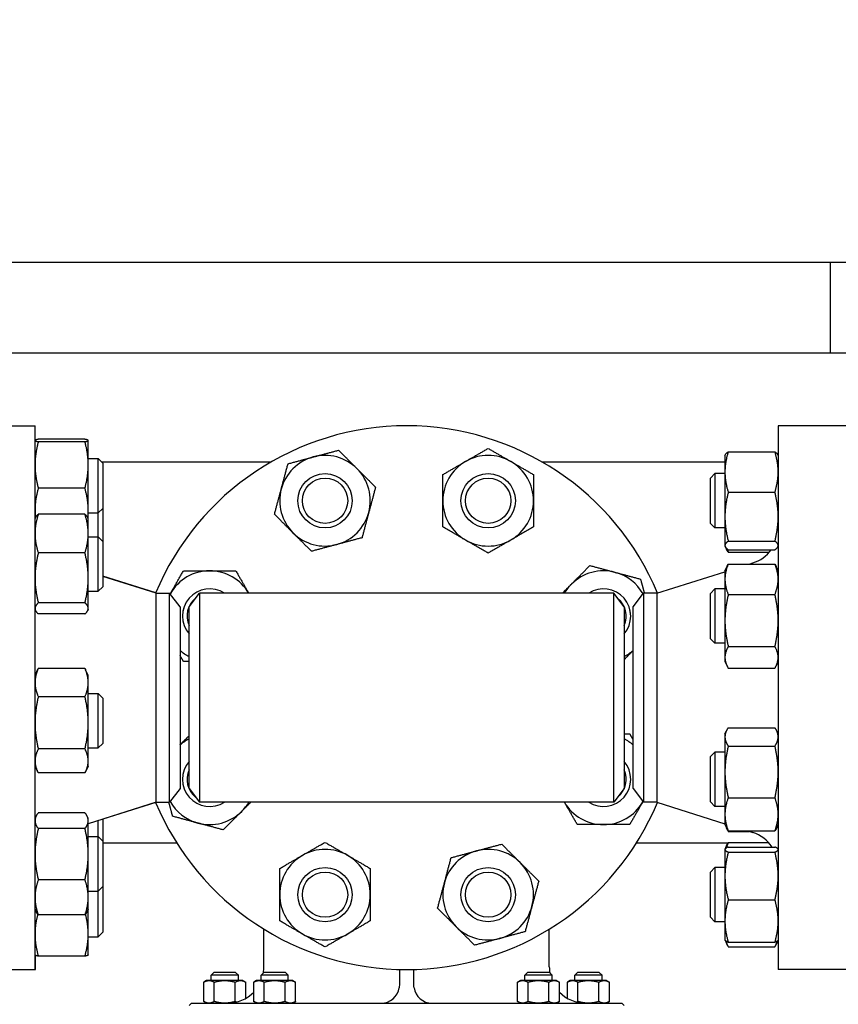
# Model space of a CAD drawing. Header units: inches. Extents: x 24 to 1128, y -69 to 748.
# Tile 610 of 656: x 582 to 593, y 682 to 696. Entities that reach past the tile are written whole.
import ezdxf

# ---------------------------------------------------------------- set-up
doc = ezdxf.new("R2010")
doc.units = ezdxf.units.IN
doc.header["$LTSCALE"] = 32
doc.header["$MEASUREMENT"] = 0
doc.layers.add('Dimension (ANSI)', color=7, linetype='Continuous', lineweight=25)
doc.layers.add('Visible (ANSI)', color=7, linetype='Continuous', lineweight=30)
doc.styles.add('Note Text (ANSI)', font='tahoma.ttf')
doc.dimstyles.new('SB Fraction-16 (ANSI)', dxfattribs={"dimscale": 32, "dimtxt": 0.125, "dimasz": 0.098425, "dimexe": 0.125, "dimexo": 0.0625, "dimgap": 0.031496, "dimtad": 0, "dimtih": 1, "dimtoh": 1, "dimdec": 4, "dimrnd": 1e-08, "dimzin": 0, "dimdsep": 46, "dimlunit": 5, "dimtxsty": 'Note Text (ANSI)', "dimcen": 0.09, "dimdle": 0.393701, "dimclrd": 256, "dimclre": 256, "dimclrt": 256, "dimadec": 0, "dimazin": 3, "dimtfac": 0.96, "dimtofl": 0, "dimtmove": 0, "dimatfit": 3, "dimfxl": 1, "dimfrac": 2, "dimtolj": 1, "dimtzin": 12, "dimlwd": -1, "dimlwe": -1, "dimarcsym": 0})

# ---------------------------------------------------------------- blocks, each defined once
blk = doc.blocks.new('*D17')
at = {"layer": 'Defpoints', "color": 0, "transparency": 16777216}
for p in [(741.281, 712.826), (480.281, 692.669), (741.281, 692.669)]:
    blk.add_point(p, dxfattribs=at)
at = {"layer": 'Dimension (ANSI)', "transparency": 16777216}
for p, q in [((480.281, 694.669), (480.281, 716.826)), ((741.281, 694.669), (741.281, 716.826)), ((483.43, 712.826), (605.637, 712.826)), ((738.131, 712.826), (615.924, 712.826))]:
    blk.add_line(p, q, dxfattribs=at)
for points in [[(483.43, 713.351), (483.43, 712.301), (480.281, 712.826)], [(738.131, 713.351), (738.131, 712.301), (741.281, 712.826)]]:
    blk.add_solid(points, dxfattribs=at)
at = {"layer": 'Dimension (ANSI)', "transparency": 16777216, "insert": (606.645, 714.909), "char_height": 4, "attachment_point": 1, "style": 'Note Text (ANSI)'}
blk.add_mtext('\\A1;261', dxfattribs=at)

msp = doc.modelspace()

# ---------------------------------------------------------------- linework, layer by layer
at = {"layer": 'Visible (ANSI)'}
for p, q in [((592.87438, 692.66853), (560.28063, 692.66853)), ((592.87438, 692.66853), (592.87438, 691.41853)), ((596.87438, 692.66853), (592.87438, 692.66853)), ((631.90095, 691.41853), (557.53063, 691.41853)), ((580.96563, 690.41853), (581.90563, 690.41853)), ((581.90563, 682.91853), (581.90563, 690.41853)), ((592.15563, 690.41853), (592.15563, 682.91853)), ((593.09563, 690.41853), (592.15563, 690.41853)), ((581.90563, 690.21635), (581.90595, 690.21704)), ((582.59455, 690.23258), (581.95072, 690.23258)), ((582.63963, 690.21635), (582.63931, 690.21704)), ((582.63963, 690.21566), (582.63963, 690.21635)), ((582.63963, 689.87812), (582.63963, 690.21566)), ((582.59455, 690.19874), (581.95072, 690.19874)), ((582.63963, 689.96635), (582.77813, 689.96635)), ((582.77813, 689.21635), (582.77813, 689.96635)), ((582.84063, 689.90385), (582.77813, 689.96635)), ((591.42163, 690.00974), (591.42561, 690.01827)), ((591.42163, 690.00974), (591.42163, 689.78158)), ((591.46672, 690.06035), (592.11055, 690.06035)), ((592.15563, 690.00974), (592.15165, 690.01827)), ((582.63963, 689.25381), (582.63963, 689.87812)), ((585.1598, 689.91853), (582.82595, 689.91853)), ((582.84063, 689.90385), (582.84063, 689.27885)), ((591.42163, 689.91853), (588.90146, 689.91853)), ((591.22063, 689.69724), (591.28313, 689.75974)), ((591.22063, 689.07224), (591.22063, 689.69724)), ((591.28313, 689.75974), (591.28313, 689.00974)), ((591.42163, 689.75974), (591.28313, 689.75974)), ((591.42163, 689.78158), (591.42163, 689.16501)), ((582.59455, 689.5575), (581.95072, 689.5575)), ((591.46672, 689.50281), (592.11055, 689.50281)), ((582.63963, 689.13585), (582.63963, 689.25381)), ((582.84063, 689.27885), (582.77813, 689.21635)), ((582.84063, 689.2722), (582.83731, 689.27553)), ((582.84063, 689.2722), (582.84063, 688.82335)), ((581.90563, 689.13585), (581.91249, 689.15056)), ((582.59455, 689.19842), (581.95072, 689.19842)), ((582.63963, 689.13585), (582.63277, 689.15056)), ((582.63963, 689.21635), (582.77813, 689.21635)), ((582.63963, 688.93157), (582.63963, 689.13585)), ((582.77813, 688.88585), (582.77813, 689.21635)), ((591.42163, 689.16501), (591.42163, 688.76816)), ((591.22063, 689.07224), (591.28313, 689.00974)), ((591.42163, 689.00974), (591.28313, 689.00974)), ((582.63963, 688.32095), (582.63963, 688.93157)), ((582.63963, 688.88585), (582.77813, 688.88585)), ((582.77813, 688.13585), (582.77813, 688.88585)), ((582.84063, 688.82335), (582.77813, 688.88585)), ((582.84063, 688.82335), (582.84063, 688.19835)), ((591.42163, 688.76816), (591.42163, 688.75974)), ((591.42163, 688.75974), (591.42561, 688.7512)), ((591.42561, 688.7512), (591.43881, 688.72291)), ((591.46672, 688.8272), (592.11055, 688.8272)), ((591.46672, 688.70912), (592.11055, 688.70912)), ((592.15563, 688.75974), (592.15165, 688.7512)), ((582.59455, 688.66473), (581.95072, 688.66473)), ((591.46672, 688.67582), (592.0323, 688.67582)), ((591.42163, 688.41862), (591.45026, 688.48001)), ((591.46672, 688.51188), (592.11055, 688.51188)), ((591.75578, 688.51188), (591.80661, 688.52798)), ((592.15563, 688.41862), (592.12701, 688.48001)), ((582.63963, 687.90022), (582.63963, 688.32095)), ((583.56998, 688.11296), (582.84063, 688.34397)), ((583.57897, 688.10853), (582.84063, 688.34238)), ((590.4823, 688.10853), (591.42163, 688.40605)), ((591.42163, 688.41862), (591.42163, 688.30191)), ((591.42163, 688.30191), (591.42163, 687.73281)), ((582.84063, 688.19835), (582.77813, 688.13585)), ((591.22063, 688.10612), (591.28313, 688.16862)), ((591.28313, 688.16862), (591.28313, 687.41862)), ((591.42163, 688.16862), (591.28313, 688.16862)), ((582.63963, 688.13585), (582.77813, 688.13585)), ((583.57897, 685.22853), (583.57897, 688.10853)), ((583.57897, 688.10853), (583.76176, 688.10853)), ((583.76176, 685.22853), (583.76176, 688.10853)), ((583.90563, 687.92103), (583.76176, 688.10853)), ((584.03063, 687.92103), (584.17451, 688.10853)), ((584.17451, 688.10853), (584.17451, 685.22853)), ((589.88676, 688.10853), (584.17451, 688.10853)), ((589.88676, 685.22853), (589.88676, 688.10853)), ((590.03063, 687.92103), (589.88676, 688.10853)), ((590.15563, 687.92103), (590.29951, 688.10853)), ((590.4823, 688.10853), (590.29951, 688.10853)), ((590.29951, 688.10853), (590.29951, 685.22853)), ((590.4823, 688.10853), (590.4823, 685.22853)), ((591.22063, 687.48112), (591.22063, 688.10612)), ((591.46672, 688.09194), (592.11055, 688.09194)), ((582.59455, 687.97716), (581.95072, 687.97716)), ((582.63963, 687.88585), (582.63963, 687.90022)), ((583.90563, 687.92103), (583.90563, 685.41603)), ((584.03063, 685.41603), (584.03063, 687.92103)), ((590.03063, 687.92103), (590.03063, 685.41603)), ((590.15563, 685.41603), (590.15563, 687.92103)), ((581.90563, 687.88585), (581.91249, 687.87113)), ((582.59455, 687.82328), (581.95072, 687.82328)), ((582.63963, 687.88585), (582.63277, 687.87113)), ((591.42163, 687.73281), (591.42163, 687.22452)), ((591.22063, 687.48112), (591.28313, 687.41862)), ((591.42163, 687.41862), (591.28313, 687.41862)), ((591.46672, 687.37368), (592.11055, 687.37368)), ((591.42163, 687.22452), (591.42163, 687.16862)), ((591.42163, 687.16862), (591.45026, 687.10723)), ((592.15563, 687.16862), (592.12701, 687.10723)), ((581.90563, 686.97614), (581.9422, 687.05456)), ((582.59455, 687.07203), (581.95072, 687.07203)), ((582.63963, 686.97614), (582.60307, 687.05456)), ((582.63963, 686.87715), (582.63963, 686.97614)), ((591.46672, 687.07536), (592.11055, 687.07536)), ((582.63963, 686.32183), (582.63963, 686.87715)), ((582.59455, 686.68228), (581.95072, 686.68228)), ((582.63963, 686.72614), (582.77813, 686.72614)), ((582.77813, 685.97614), (582.77813, 686.72614)), ((582.84063, 686.66364), (582.77813, 686.72614)), ((582.84063, 686.66364), (582.84063, 686.03864)), ((582.63963, 685.79581), (582.63963, 686.32183)), ((591.42163, 686.16844), (591.44151, 686.21106)), ((591.42163, 686.16844), (591.42163, 686.12854)), ((591.42163, 686.12854), (591.42163, 685.6457)), ((591.46672, 686.2554), (592.11055, 686.2554)), ((592.15563, 686.16844), (592.13576, 686.21106)), ((582.84063, 686.03864), (582.77813, 685.97614)), ((591.46672, 686.00168), (592.11055, 686.00168)), ((582.59455, 685.96138), (581.95072, 685.96138)), ((582.63963, 685.97614), (582.77813, 685.97614)), ((591.22063, 685.85594), (591.28313, 685.91844)), ((591.28313, 685.91844), (591.28313, 685.16844)), ((591.42163, 685.91844), (591.28313, 685.91844)), ((581.90563, 685.72614), (581.9422, 685.64772)), ((582.63963, 685.72614), (582.60307, 685.64772)), ((582.63963, 685.72614), (582.63963, 685.79581)), ((591.22063, 685.23094), (591.22063, 685.85594)), ((582.59455, 685.63025), (581.95072, 685.63025)), ((591.42163, 685.6457), (591.42163, 685.0606)), ((583.90563, 685.41603), (583.76176, 685.22853)), ((584.03063, 685.41603), (584.17451, 685.22853)), ((590.03063, 685.41603), (589.88676, 685.22853)), ((590.15563, 685.41603), (590.29951, 685.22853)), ((583.57897, 685.22853), (582.63963, 684.93101)), ((583.56998, 685.2241), (582.84063, 684.99309)), ((583.57897, 685.22853), (583.76176, 685.22853)), ((589.88676, 685.22853), (584.17451, 685.22853)), ((590.4823, 685.22853), (590.29951, 685.22853)), ((590.4823, 685.22853), (591.42163, 684.93101)), ((591.22063, 685.23094), (591.28313, 685.16844)), ((591.46672, 685.28972), (592.11055, 685.28972)), ((582.59455, 685.08245), (581.95072, 685.08245)), ((591.42163, 685.16844), (591.28313, 685.16844)), ((591.42163, 685.0606), (591.42163, 684.91844)), ((581.90563, 685.00236), (581.92009, 685.03337)), ((582.63963, 685.00236), (582.62517, 685.03337)), ((582.63963, 684.97281), (582.63963, 685.00236)), ((582.63963, 684.51063), (582.63963, 684.97281)), ((582.77813, 684.75236), (582.77813, 684.97488)), ((582.84063, 684.99468), (582.84063, 684.68986)), ((591.42163, 684.91844), (591.44151, 684.87582)), ((592.15563, 684.91844), (592.13576, 684.87582)), ((582.59455, 684.86317), (581.95072, 684.86317)), ((591.44151, 684.87582), (591.45026, 684.85705)), ((591.46672, 684.83148), (592.11055, 684.83148)), ((591.46672, 684.82518), (591.75578, 684.82518)), ((591.73588, 684.83148), (591.80661, 684.80908)), ((582.63963, 684.75236), (582.77813, 684.75236)), ((582.77813, 684.00236), (582.77813, 684.75236)), ((582.84063, 684.68986), (582.77813, 684.75236)), ((582.84063, 684.68986), (582.84063, 684.06486)), ((582.84063, 684.66853), (583.85849, 684.66853)), ((590.20278, 684.66853), (591.46484, 684.66853)), ((591.42302, 684.5803), (591.45389, 684.6465)), ((591.46672, 684.67207), (592.02256, 684.67207)), ((582.63963, 683.91518), (582.63963, 684.51063)), ((591.42163, 684.57732), (591.42302, 684.5803)), ((591.42163, 684.57732), (591.42163, 684.57436)), ((591.42163, 684.57436), (591.42163, 684.21068)), ((591.46672, 684.60947), (592.11055, 684.60947)), ((591.46672, 684.53925), (592.11055, 684.53925)), ((592.15563, 684.57732), (592.15424, 684.5803)), ((591.22063, 684.26482), (591.28313, 684.32732)), ((591.22063, 683.63982), (591.22063, 684.26482)), ((591.28313, 684.32732), (591.28313, 683.57732)), ((591.42163, 684.32732), (591.28313, 684.32732)), ((582.59455, 684.15808), (581.95072, 684.15808)), ((591.42163, 684.21068), (591.42163, 683.58865)), ((582.63963, 684.00236), (582.77813, 684.00236)), ((582.84063, 684.06486), (582.77813, 684.00236)), ((582.77813, 683.37071), (582.77813, 684.00236)), ((582.84063, 684.05821), (582.83731, 684.06153)), ((582.84063, 684.05821), (582.84063, 683.43321)), ((582.63963, 683.75236), (582.63963, 683.91518)), ((591.46672, 683.88211), (592.11055, 683.88211)), ((581.90563, 683.75236), (581.92009, 683.72134)), ((582.63963, 683.75236), (582.62517, 683.72134)), ((582.63963, 683.40817), (582.63963, 683.75236)), ((582.59455, 683.67227), (581.95072, 683.67227)), ((591.22063, 683.63982), (591.28313, 683.57732)), ((591.42163, 683.57732), (591.28313, 683.57732)), ((591.42163, 683.58865), (591.42163, 683.32732)), ((582.84063, 683.43321), (582.77813, 683.37071)), ((585.06213, 682.95593), (585.06213, 683.47674)), ((588.99914, 682.95593), (588.99914, 683.47674)), ((582.63963, 683.12071), (582.63963, 683.40817)), ((582.63963, 683.37071), (582.77813, 683.37071)), ((591.42163, 683.32732), (591.42302, 683.32434)), ((591.42302, 683.32434), (591.45389, 683.25815)), ((591.46672, 683.29518), (592.11055, 683.29518)), ((592.15424, 683.32434), (592.12338, 683.25815)), ((592.15563, 683.32732), (592.15424, 683.32434)), ((591.46672, 683.23258), (592.11055, 683.23258)), ((581.90563, 683.12071), (581.90595, 683.12002)), ((581.91063, 682.91853), (581.91063, 683.11595)), ((582.59455, 683.10448), (581.95072, 683.10448)), ((582.63963, 683.12071), (582.63931, 683.12002)), ((580.96563, 682.91853), (581.90563, 682.91853)), ((581.90563, 682.91853), (581.91063, 682.91853)), ((584.37251, 682.88113), (584.33526, 682.84388)), ((584.67301, 682.88113), (584.37251, 682.88113)), ((584.67301, 682.88113), (584.71026, 682.84388)), ((585.06149, 682.88113), (585.02424, 682.84388)), ((585.36199, 682.88113), (585.06149, 682.88113)), ((585.36199, 682.88113), (585.39924, 682.84388)), ((586.93063, 682.91853), (586.93063, 682.91986)), ((586.93063, 682.91853), (586.93063, 682.70593)), ((586.93063, 682.91853), (587.03063, 682.91853)), ((587.03063, 682.91853), (587.13063, 682.91853)), ((587.13063, 682.91986), (587.13063, 682.91853)), ((587.13063, 682.70593), (587.13063, 682.91853)), ((588.69928, 682.88113), (588.66203, 682.84388)), ((588.99978, 682.88113), (588.69928, 682.88113)), ((588.99978, 682.88113), (589.03703, 682.84388)), ((589.38826, 682.88113), (589.35101, 682.84388)), ((589.68876, 682.88113), (589.38826, 682.88113)), ((589.68876, 682.88113), (589.72601, 682.84388)), ((593.09563, 682.91853), (592.15563, 682.91853)), ((584.27276, 682.76843), (584.23408, 682.7461)), ((584.23408, 682.47826), (584.23408, 682.7461)), ((584.30625, 682.76843), (584.27276, 682.76843)), ((584.52276, 682.76843), (584.30625, 682.76843)), ((584.71026, 682.84388), (584.33526, 682.84388)), ((584.33526, 682.76843), (584.33526, 682.84388)), ((584.37842, 682.47826), (584.37842, 682.7461)), ((584.73927, 682.76843), (584.52276, 682.76843)), ((584.6671, 682.47826), (584.6671, 682.7461)), ((584.71026, 682.76843), (584.71026, 682.84388)), ((584.77276, 682.76843), (584.73927, 682.76843)), ((584.77276, 682.76843), (584.81143, 682.7461)), ((584.81143, 682.52252), (584.81143, 682.7461)), ((584.96174, 682.76843), (584.92306, 682.7461)), ((584.92306, 682.47826), (584.92306, 682.7461)), ((584.99523, 682.76843), (584.96174, 682.76843)), ((585.21174, 682.76843), (584.99523, 682.76843)), ((585.39924, 682.84388), (585.02424, 682.84388)), ((585.02424, 682.76843), (585.02424, 682.84388)), ((585.0674, 682.47826), (585.0674, 682.7461)), ((585.42824, 682.76843), (585.21174, 682.76843)), ((585.35607, 682.47826), (585.35607, 682.7461)), ((585.39924, 682.76843), (585.39924, 682.84388)), ((585.46174, 682.76843), (585.42824, 682.76843)), ((585.46174, 682.76843), (585.50041, 682.7461)), ((585.50041, 682.47826), (585.50041, 682.7461)), ((588.59953, 682.76843), (588.56086, 682.7461)), ((588.56086, 682.47826), (588.56086, 682.7461)), ((588.63302, 682.76843), (588.59953, 682.76843)), ((588.84953, 682.76843), (588.63302, 682.76843)), ((589.03703, 682.84388), (588.66203, 682.84388)), ((588.66203, 682.76843), (588.66203, 682.84388)), ((588.70519, 682.47826), (588.70519, 682.7461)), ((589.06604, 682.76843), (588.84953, 682.76843)), ((588.99387, 682.47826), (588.99387, 682.7461)), ((589.03703, 682.76843), (589.03703, 682.84388)), ((589.09953, 682.76843), (589.06604, 682.76843)), ((589.09953, 682.76843), (589.13821, 682.7461)), ((589.13821, 682.47826), (589.13821, 682.7461)), ((589.28851, 682.76843), (589.24983, 682.7461)), ((589.24983, 682.52252), (589.24983, 682.7461)), ((589.322, 682.76843), (589.28851, 682.76843)), ((589.53851, 682.76843), (589.322, 682.76843)), ((589.72601, 682.84388), (589.35101, 682.84388)), ((589.35101, 682.76843), (589.35101, 682.84388)), ((589.39417, 682.47826), (589.39417, 682.7461)), ((589.75501, 682.76843), (589.53851, 682.76843)), ((589.68284, 682.47826), (589.68284, 682.7461)), ((589.72601, 682.76843), (589.72601, 682.84388)), ((589.78851, 682.76843), (589.75501, 682.76843)), ((589.78851, 682.76843), (589.82718, 682.7461)), ((589.82718, 682.47826), (589.82718, 682.7461)), ((584.27276, 682.45593), (584.23408, 682.47826)), ((584.96174, 682.45593), (584.92306, 682.47826)), ((585.46174, 682.45593), (585.50041, 682.47826)), ((588.59953, 682.45593), (588.56086, 682.47826)), ((589.09953, 682.45593), (589.13821, 682.47826)), ((589.78851, 682.45593), (589.82718, 682.47826)), ((584.06188, 682.45593), (584.03063, 682.42468)), ((584.06188, 682.45593), (584.11952, 682.45593)), ((584.11952, 682.45593), (585.65598, 682.45593)), ((585.65598, 682.45593), (588.40528, 682.45593)), ((588.40528, 682.45593), (589.94175, 682.45593)), ((589.94175, 682.45593), (589.99938, 682.45593)), ((589.99938, 682.45593), (590.03063, 682.42468))]:
    msp.add_line(p, q, dxfattribs=at)
for centre, radius in [((585.90554, 689.38474), 0.37513), ((585.90554, 689.38474), 0.375), ((585.90554, 689.38474), 0.3125), ((588.15572, 689.38474), 0.37513), ((588.15572, 689.38474), 0.375), ((588.15572, 689.38474), 0.3125), ((585.90554, 683.95232), 0.37513), ((585.90554, 683.95232), 0.375), ((585.90554, 683.95232), 0.3125), ((588.15572, 683.95232), 0.37513), ((588.15572, 683.95232), 0.375), ((588.15572, 683.95232), 0.3125)]:
    msp.add_circle(centre, radius, dxfattribs=at)
for centre, radius, start, end in [((587.03063, 686.66853), 3.75, 22.631841, 157.368159), ((585.90554, 689.38474), 0.625, 105, 165), ((585.90554, 689.38474), 0.625, 45, 105), ((588.15572, 689.38474), 0.625, 60, 120), ((585.90554, 689.38474), 0.625, 345, 45), ((588.15572, 689.38474), 0.625, 120, 180), ((588.15572, 689.38474), 0.625, 0, 60), ((585.90554, 689.38474), 0.625, 165, 225), ((588.15572, 689.38474), 0.625, 180, 240), ((588.15572, 689.38474), 0.625, 300, 0), ((585.90554, 689.38474), 0.625, 285, 345), ((585.90554, 689.38474), 0.625, 225, 285), ((588.15572, 689.38474), 0.625, 240, 300), ((591.65563, 689.00464), 0.5, 287.574716, 323.768383), ((584.31443, 687.79362), 0.625, 90, 150), ((584.31443, 687.79362), 0.625, 30.255516, 90), ((589.74684, 687.79362), 0.625, 75, 135), ((589.74684, 687.79362), 0.625, 29.24595, 75), ((584.31443, 687.79362), 0.37513, 57.085092, 220.840842), ((584.31443, 687.79362), 0.375, 57.114984, 220.818462), ((589.74684, 687.79362), 0.625, 135, 149.744484), ((589.74684, 687.79362), 0.37513, 319.159158, 122.914908), ((589.74684, 687.79362), 0.375, 319.181538, 122.885016), ((584.31443, 687.79362), 0.625, 150, 150.75405), ((584.31443, 687.79362), 0.3125, 128.121797, 204.750248), ((589.74684, 687.79362), 0.3125, 335.249752, 51.878203), ((584.31443, 687.79362), 0.625, 229.150779, 242.994844), ((589.74684, 687.79362), 0.625, 297.005156, 310.849221), ((584.31443, 685.54344), 0.625, 117.005156, 130.849221), ((589.74684, 685.54344), 0.625, 49.150779, 62.994844), ((584.31443, 685.54344), 0.37513, 139.159158, 302.914908), ((584.31443, 685.54344), 0.375, 139.181538, 302.885016), ((589.74684, 685.54344), 0.37513, 237.085092, 40.840842), ((589.74684, 685.54344), 0.375, 237.114984, 40.818462), ((584.31443, 685.54344), 0.3125, 155.249752, 231.878203), ((589.74684, 685.54344), 0.3125, 308.121797, 24.750248), ((587.03063, 686.66853), 3.75, 202.631841, 337.368159), ((584.31443, 685.54344), 0.625, 209.24595, 255), ((584.31443, 685.54344), 0.625, 315, 329.744484), ((589.74684, 685.54344), 0.625, 210.255516, 270), ((589.74684, 685.54344), 0.625, 270, 330), ((589.74684, 685.54344), 0.625, 330, 330.75405), ((584.31443, 685.54344), 0.625, 255, 315), ((591.65563, 684.33242), 0.5, 33.648781, 72.425284), ((585.90554, 683.95232), 0.625, 60, 120), ((588.15572, 683.95232), 0.625, 105, 165), ((588.15572, 683.95232), 0.625, 45, 105), ((585.90554, 683.95232), 0.625, 120, 180), ((585.90554, 683.95232), 0.625, 0, 60), ((588.15572, 683.95232), 0.625, 345, 45), ((588.15572, 683.95232), 0.625, 165, 225), ((585.90554, 683.95232), 0.625, 180, 240), ((585.90554, 683.95232), 0.625, 300, 0), ((588.15572, 683.95232), 0.625, 285, 345), ((588.15572, 683.95232), 0.625, 225, 285), ((585.90554, 683.95232), 0.625, 240, 300), ((584.56213, 682.95593), 0.5, 350.709763, 0), ((589.49914, 682.95593), 0.5, 180, 189.290237), ((584.56213, 682.95593), 0.5, 270, 316.208453), ((586.68063, 682.70593), 0.25, 270, 351.395888), ((587.38063, 682.70593), 0.25, 188.604112, 270), ((589.49914, 682.95593), 0.5, 223.791547, 270)]:
    msp.add_arc(centre, radius, start, end, dxfattribs=at)
for points, weights in [([(581.95072, 690.23258), (581.90563, 690.22351), (581.90563, 690.21566)], [1, 1.0379548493, 1]), ([(581.90563, 690.21566), (581.90563, 690.20781), (581.95072, 690.19874)], [1, 1.0379548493, 1]), ([(582.63963, 690.21566), (582.63963, 690.22351), (582.59455, 690.23258)], [1, 1.0379548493, 1]), ([(582.59455, 690.19874), (582.63963, 690.20781), (582.63963, 690.21566)], [1, 1.0379548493, 1]), ([(581.95072, 690.19874), (581.90563, 690.02692), (581.90563, 689.87812)], [1, 1.0379548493, 1]), ([(582.63963, 689.87812), (582.63963, 690.02692), (582.59455, 690.19874)], [1, 1.0379548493, 1]), ([(585.74378, 689.98844), (585.90554, 690.03178), (586.09233, 690.08183)], [1, 1.0379548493, 1]), ([(586.09233, 690.08183), (586.22907, 689.9451), (586.34749, 689.82668)], [1, 1.0379548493, 1]), ([(587.84322, 689.926), (587.98825, 690.00974), (588.15572, 690.10642)], [1, 1.0379548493, 1]), ([(588.15572, 690.10642), (588.32319, 690.00974), (588.46822, 689.926)], [1, 1.0379548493, 1]), ([(585.39523, 689.89505), (585.58202, 689.9451), (585.74378, 689.98844)], [1, 1.0379548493, 1]), ([(591.46672, 690.06035), (591.42163, 689.91096), (591.42163, 689.78158)], [1, 1.0379548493, 1]), ([(591.42561, 690.01827), (591.43479, 690.03794), (591.46672, 690.06035)], [1.01592605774, 1.02658709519, 1]), ([(592.11055, 690.06035), (592.14248, 690.03794), (592.15165, 690.01827)], [1, 1.02658709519, 1.01592605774]), ([(592.15563, 689.78158), (592.15563, 689.91096), (592.11055, 690.06035)], [1, 1.0379548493, 1]), ([(581.90563, 689.87812), (581.90563, 689.72932), (581.95072, 689.5575)], [1, 1.0379548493, 1]), ([(582.59455, 689.5575), (582.63963, 689.72932), (582.63963, 689.87812)], [1, 1.0379548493, 1]), ([(585.30184, 689.5465), (585.34518, 689.70826), (585.39523, 689.89505)], [1, 1.0379548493, 1]), ([(586.34749, 689.82668), (586.4659, 689.70826), (586.60264, 689.57152)], [1, 1.0379548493, 1]), ([(587.53072, 689.74558), (587.69819, 689.84227), (587.84322, 689.926)], [1, 1.0379548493, 1]), ([(588.46822, 689.926), (588.61325, 689.84227), (588.78072, 689.74558)], [1, 1.0379548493, 1]), ([(587.53072, 689.38474), (587.53072, 689.5522), (587.53072, 689.74558)], [1, 1.0379548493, 1]), ([(588.78072, 689.74558), (588.78072, 689.5522), (588.78072, 689.38474)], [1, 1.0379548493, 1]), ([(591.42163, 689.78158), (591.42163, 689.65221), (591.46672, 689.50281)], [1, 1.0379548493, 1]), ([(592.11055, 689.50281), (592.15563, 689.65221), (592.15563, 689.78158)], [1, 1.0379548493, 1]), ([(581.95072, 689.5575), (581.90563, 689.39475), (581.90563, 689.25381)], [1, 1.0379548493, 1]), ([(582.63963, 689.25381), (582.63963, 689.39475), (582.59455, 689.5575)], [1, 1.0379548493, 1]), ([(585.20845, 689.19795), (585.2585, 689.38474), (585.30184, 689.5465)], [1, 1.0379548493, 1]), ([(586.60264, 689.57152), (586.55259, 689.38474), (586.50925, 689.22297)], [1, 1.0379548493, 1]), ([(591.46672, 689.50281), (591.42163, 689.32178), (591.42163, 689.16501)], [1, 1.0379548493, 1]), ([(592.15563, 689.16501), (592.15563, 689.32178), (592.11055, 689.50281)], [1, 1.0379548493, 1]), ([(581.90563, 689.25381), (581.90563, 689.20157), (581.91144, 689.1483)], [1, 1.01373830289, 1.01753105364]), ([(582.63383, 689.1483), (582.63963, 689.20157), (582.63963, 689.25381)], [1.01753105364, 1.01373830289, 1]), ([(587.53072, 689.02389), (587.53072, 689.21727), (587.53072, 689.38474)], [1, 1.0379548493, 1]), ([(588.78072, 689.38474), (588.78072, 689.21727), (588.78072, 689.02389)], [1, 1.0379548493, 1]), ([(581.95072, 689.19842), (581.90563, 689.05542), (581.90563, 688.93157)], [1, 1.0379548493, 1]), ([(581.91249, 689.15056), (581.92298, 689.17305), (581.95072, 689.19842)], [1.01811812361, 1.02301565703, 1]), ([(582.59455, 689.19842), (582.62229, 689.17305), (582.63277, 689.15056)], [1, 1.02301565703, 1.01811812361]), ([(582.63963, 688.93157), (582.63963, 689.05542), (582.59455, 689.19842)], [1, 1.0379548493, 1]), ([(585.4636, 688.94279), (585.34518, 689.06121), (585.20845, 689.19795)], [1, 1.0379548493, 1]), ([(586.50925, 689.22297), (586.4659, 689.06121), (586.41585, 688.87443)], [1, 1.0379548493, 1]), ([(591.42163, 689.16501), (591.42163, 689.00823), (591.46672, 688.8272)], [1, 1.0379548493, 1]), ([(592.11055, 688.8272), (592.15563, 689.00823), (592.15563, 689.16501)], [1, 1.0379548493, 1]), ([(587.84322, 688.84347), (587.69819, 688.9272), (587.53072, 689.02389)], [1, 1.0379548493, 1]), ([(588.78072, 689.02389), (588.61325, 688.9272), (588.46822, 688.84347)], [1, 1.0379548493, 1]), ([(581.90563, 688.93157), (581.90563, 688.80773), (581.95072, 688.66473)], [1, 1.0379548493, 1]), ([(582.59455, 688.66473), (582.63963, 688.80773), (582.63963, 688.93157)], [1, 1.0379548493, 1]), ([(585.71876, 688.68764), (585.58202, 688.82438), (585.4636, 688.94279)], [1, 1.0379548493, 1]), ([(586.41585, 688.87443), (586.22907, 688.82438), (586.06731, 688.78103)], [1, 1.0379548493, 1]), ([(588.15572, 688.66305), (587.98825, 688.75974), (587.84322, 688.84347)], [1, 1.0379548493, 1]), ([(588.46822, 688.84347), (588.32319, 688.75974), (588.15572, 688.66305)], [1, 1.0379548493, 1]), ([(586.06731, 688.78103), (585.90554, 688.73769), (585.71876, 688.68764)], [1, 1.0379548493, 1]), ([(591.46672, 688.8272), (591.42163, 688.79556), (591.42163, 688.76816)], [1, 1.0379548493, 1]), ([(591.42163, 688.76816), (591.42163, 688.74076), (591.46672, 688.70912)], [1, 1.0379548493, 1]), ([(591.46672, 688.67582), (591.44931, 688.70038), (591.43881, 688.72291)], [1, 1.01432189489, 1.01783533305]), ([(591.45204, 688.72024), (591.45862, 688.69853), (591.46672, 688.67582)], [1.01092432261, 1.00661509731, 1]), ([(592.15563, 688.76816), (592.15563, 688.79556), (592.11055, 688.8272)], [1, 1.0379548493, 1]), ([(592.11055, 688.70912), (592.15563, 688.74076), (592.15563, 688.76816)], [1, 1.0379548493, 1]), ([(581.95072, 688.66473), (581.90563, 688.4805), (581.90563, 688.32095)], [1, 1.0379548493, 1]), ([(582.63963, 688.32095), (582.63963, 688.4805), (582.59455, 688.66473)], [1, 1.0379548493, 1]), ([(589.3049, 688.23556), (589.42331, 688.35398), (589.56005, 688.49072)], [1, 1.0379548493, 1]), ([(589.56005, 688.49072), (589.74684, 688.44067), (589.9086, 688.39732)], [1, 1.0379548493, 1]), ([(591.46672, 688.51188), (591.42163, 688.39936), (591.42163, 688.30191)], [1, 1.0379548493, 1]), ([(591.45026, 688.48001), (591.4575, 688.49555), (591.46672, 688.51188)], [1.01207191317, 1.00752976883, 1]), ([(592.11055, 688.51188), (592.11976, 688.49555), (592.12701, 688.48001)], [1, 1.00752976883, 1.01207191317]), ([(592.15563, 688.30191), (592.15563, 688.39936), (592.11055, 688.51188)], [1, 1.0379548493, 1]), ([(581.90563, 688.32095), (581.90563, 688.1614), (581.95072, 687.97716)], [1, 1.0379548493, 1]), ([(582.59455, 687.97716), (582.63963, 688.1614), (582.63963, 688.32095)], [1, 1.0379548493, 1]), ([(583.77316, 688.10612), (583.8569, 688.25115), (583.95358, 688.41862)], [1, 1.0379548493, 1]), ([(583.95358, 688.41862), (584.14696, 688.41862), (584.31443, 688.41862)], [1, 1.0379548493, 1]), ([(584.31443, 688.41862), (584.4819, 688.41862), (584.67527, 688.41862)], [1, 1.0379548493, 1]), ([(584.67527, 688.41862), (584.77121, 688.25244), (584.8543, 688.10853)], [1, 1.03765085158, 1.00060312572]), ([(589.9086, 688.39732), (590.07036, 688.35398), (590.25715, 688.30393)], [1, 1.0379548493, 1]), ([(590.25715, 688.30393), (590.2848, 688.20073), (590.30951, 688.10853)], [1, 1.02061936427, 1.01883536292]), ([(591.42163, 688.30191), (591.42163, 688.20447), (591.46672, 688.09194)], [1, 1.0379548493, 1]), ([(592.11055, 688.09194), (592.15563, 688.20447), (592.15563, 688.30191)], [1, 1.0379548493, 1]), ([(589.17787, 688.10853), (589.24264, 688.17331), (589.3049, 688.23556)], [1.01895693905, 1.01960093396, 1]), ([(583.76906, 688.09902), (583.77111, 688.10257), (583.77316, 688.10612)], [1.00175027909, 1.00089630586, 1]), ([(591.46672, 688.09194), (591.42163, 687.89949), (591.42163, 687.73281)], [1, 1.0379548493, 1]), ([(592.15563, 687.73281), (592.15563, 687.89949), (592.11055, 688.09194)], [1, 1.0379548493, 1]), ([(581.95072, 687.97716), (581.90563, 687.93593), (581.90563, 687.90022)], [1, 1.0379548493, 1]), ([(581.90563, 687.90022), (581.90563, 687.86451), (581.95072, 687.82328)], [1, 1.0379548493, 1]), ([(582.63963, 687.90022), (582.63963, 687.93593), (582.59455, 687.97716)], [1, 1.0379548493, 1]), ([(582.59455, 687.82328), (582.63963, 687.86451), (582.63963, 687.90022)], [1, 1.0379548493, 1]), ([(591.42163, 687.73281), (591.42163, 687.56614), (591.46672, 687.37368)], [1, 1.0379548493, 1]), ([(592.11055, 687.37368), (592.15563, 687.56614), (592.15563, 687.73281)], [1, 1.0379548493, 1]), ([(591.46672, 687.37368), (591.42163, 687.29374), (591.42163, 687.22452)], [1, 1.0379548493, 1]), ([(592.15563, 687.22452), (592.15563, 687.29374), (592.11055, 687.37368)], [1, 1.0379548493, 1]), ([(583.95358, 687.16862), (583.92887, 687.21142), (583.90563, 687.25167)], [1, 1.00943286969, 1.01417706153]), ([(590.15563, 687.31853), (590.09493, 687.25782), (590.03063, 687.19353)], [1.00888345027, 1.0228277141, 1.01750875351]), ([(591.42163, 687.22452), (591.42163, 687.15529), (591.46672, 687.07536)], [1, 1.0379548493, 1]), ([(592.11055, 687.07536), (592.15563, 687.15529), (592.15563, 687.22452)], [1, 1.0379548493, 1]), ([(584.03063, 687.16862), (583.99307, 687.16862), (583.95358, 687.16862)], [1.01206453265, 1.00752365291, 1]), ([(581.95072, 687.07203), (581.90563, 686.9676), (581.90563, 686.87715)], [1, 1.0379548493, 1]), ([(581.9422, 687.05456), (581.94622, 687.06318), (581.95072, 687.07203)], [1.00661588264, 1.00366108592, 1]), ([(582.59455, 687.07203), (582.59904, 687.06318), (582.60307, 687.05456)], [1, 1.00366108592, 1.00661588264]), ([(582.63963, 686.87715), (582.63963, 686.9676), (582.59455, 687.07203)], [1, 1.0379548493, 1]), ([(581.90563, 686.87715), (581.90563, 686.78671), (581.95072, 686.68228)], [1, 1.0379548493, 1]), ([(582.59455, 686.68228), (582.63963, 686.78671), (582.63963, 686.87715)], [1, 1.0379548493, 1]), ([(581.95072, 686.68228), (581.90563, 686.48911), (581.90563, 686.32183)], [1, 1.0379548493, 1]), ([(582.63963, 686.32183), (582.63963, 686.48911), (582.59455, 686.68228)], [1, 1.0379548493, 1]), ([(581.90563, 686.32183), (581.90563, 686.15454), (581.95072, 685.96138)], [1, 1.0379548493, 1]), ([(582.59455, 685.96138), (582.63963, 686.15454), (582.63963, 686.32183)], [1, 1.0379548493, 1]), ([(583.90563, 686.01853), (583.96634, 686.07924), (584.03063, 686.14353)], [1.00888345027, 1.0228277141, 1.01750875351]), ([(590.03063, 686.16844), (590.06819, 686.16844), (590.10768, 686.16844)], [1.01206453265, 1.00752365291, 1]), ([(590.10768, 686.16844), (590.13239, 686.12564), (590.15563, 686.08539)], [1, 1.00943286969, 1.01417706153]), ([(591.46672, 686.2554), (591.42163, 686.18742), (591.42163, 686.12854)], [1, 1.0379548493, 1]), ([(591.42163, 686.12854), (591.42163, 686.06967), (591.46672, 686.00168)], [1, 1.0379548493, 1]), ([(592.15563, 686.12854), (592.15563, 686.18742), (592.11055, 686.2554)], [1, 1.0379548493, 1]), ([(592.11055, 686.00168), (592.15563, 686.06967), (592.15563, 686.12854)], [1, 1.0379548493, 1]), ([(591.46672, 686.00168), (591.42163, 685.81091), (591.42163, 685.6457)], [1, 1.0379548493, 1]), ([(592.15563, 685.6457), (592.15563, 685.81091), (592.11055, 686.00168)], [1, 1.0379548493, 1]), ([(581.95072, 685.96138), (581.90563, 685.87265), (581.90563, 685.79581)], [1, 1.0379548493, 1]), ([(582.63963, 685.79581), (582.63963, 685.87265), (582.59455, 685.96138)], [1, 1.0379548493, 1]), ([(581.90563, 685.79581), (581.90563, 685.71897), (581.95072, 685.63025)], [1, 1.0379548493, 1]), ([(582.59455, 685.63025), (582.63963, 685.71897), (582.63963, 685.79581)], [1, 1.0379548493, 1]), ([(591.42163, 685.6457), (591.42163, 685.48049), (591.46672, 685.28972)], [1, 1.0379548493, 1]), ([(592.11055, 685.28972), (592.15563, 685.48049), (592.15563, 685.6457)], [1, 1.0379548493, 1]), ([(583.80412, 685.03313), (583.77647, 685.13633), (583.75176, 685.22853)], [1, 1.02061936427, 1.01883536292]), ([(584.8834, 685.22853), (584.81862, 685.16375), (584.75637, 685.1015)], [1.01895693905, 1.01960093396, 1]), ([(589.38599, 684.91844), (589.29005, 685.08462), (589.20696, 685.22853)], [1, 1.03765085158, 1.00060312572]), ([(590.2881, 685.23094), (590.20437, 685.08591), (590.10768, 684.91844)], [1, 1.0379548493, 1]), ([(590.29221, 685.23804), (590.29016, 685.23449), (590.2881, 685.23094)], [1.00175027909, 1.00089630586, 1]), ([(591.46672, 685.28972), (591.42163, 685.16693), (591.42163, 685.0606)], [1, 1.0379548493, 1]), ([(592.15563, 685.0606), (592.15563, 685.16693), (592.11055, 685.28972)], [1, 1.0379548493, 1]), ([(581.95072, 685.08245), (581.90563, 685.02369), (581.90563, 684.97281)], [1, 1.0379548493, 1]), ([(582.63963, 684.97281), (582.63963, 685.02369), (582.59455, 685.08245)], [1, 1.0379548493, 1]), ([(584.75637, 685.1015), (584.63795, 684.98308), (584.50121, 684.84634)], [1, 1.0379548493, 1]), ([(591.42163, 685.0606), (591.42163, 684.95426), (591.46672, 684.83148)], [1, 1.0379548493, 1]), ([(592.11055, 684.83148), (592.15563, 684.95426), (592.15563, 685.0606)], [1, 1.0379548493, 1]), ([(581.90563, 684.97281), (581.90563, 684.92193), (581.95072, 684.86317)], [1, 1.0379548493, 1]), ([(582.59455, 684.86317), (582.63963, 684.92193), (582.63963, 684.97281)], [1, 1.0379548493, 1]), ([(584.15267, 684.93974), (583.9909, 684.98308), (583.80412, 685.03313)], [1, 1.0379548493, 1]), ([(584.50121, 684.84634), (584.31443, 684.89639), (584.15267, 684.93974)], [1, 1.0379548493, 1]), ([(589.74684, 684.91844), (589.57937, 684.91844), (589.38599, 684.91844)], [1, 1.0379548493, 1]), ([(590.10768, 684.91844), (589.91431, 684.91844), (589.74684, 684.91844)], [1, 1.0379548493, 1]), ([(581.95072, 684.86317), (581.90563, 684.67425), (581.90563, 684.51063)], [1, 1.0379548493, 1]), ([(582.63963, 684.51063), (582.63963, 684.67425), (582.59455, 684.86317)], [1, 1.0379548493, 1]), ([(591.46672, 684.83148), (591.45144, 684.85451), (591.44151, 684.87582)], [1, 1.01254508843, 1.01679720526]), ([(591.44565, 684.86732), (591.45445, 684.84693), (591.46672, 684.82518)], [1.01477953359, 1.01005189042, 1]), ([(592.13576, 684.87582), (592.12582, 684.85451), (592.11055, 684.83148)], [1.01679720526, 1.01254508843, 1]), ([(585.59304, 684.49359), (585.73808, 684.57732), (585.90554, 684.67401)], [1, 1.0379548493, 1]), ([(585.90554, 684.67401), (586.07301, 684.57732), (586.21804, 684.49359)], [1, 1.0379548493, 1]), ([(587.99396, 684.55603), (588.15572, 684.59937), (588.34251, 684.64942)], [1, 1.0379548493, 1]), ([(588.34251, 684.64942), (588.47925, 684.51268), (588.59766, 684.39427)], [1, 1.0379548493, 1]), ([(591.46672, 684.67207), (591.45037, 684.63266), (591.44013, 684.59636)], [1, 1.01343519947, 1.01735885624]), ([(591.45389, 684.6465), (591.45974, 684.65904), (591.46672, 684.67207)], [1.00968284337, 1.00569633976, 1]), ([(581.90563, 684.51063), (581.90563, 684.34701), (581.95072, 684.15808)], [1, 1.0379548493, 1]), ([(582.59455, 684.15808), (582.63963, 684.34701), (582.63963, 684.51063)], [1, 1.0379548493, 1]), ([(587.64541, 684.46263), (587.8322, 684.51268), (587.99396, 684.55603)], [1, 1.0379548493, 1]), ([(591.46672, 684.60947), (591.42163, 684.59065), (591.42163, 684.57436)], [1, 1.0379548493, 1]), ([(591.42163, 684.57436), (591.42163, 684.55807), (591.46672, 684.53925)], [1, 1.0379548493, 1]), ([(591.46672, 684.53925), (591.42163, 684.36317), (591.42163, 684.21068)], [1, 1.0379548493, 1]), ([(592.15563, 684.57436), (592.15563, 684.59065), (592.11055, 684.60947)], [1, 1.0379548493, 1]), ([(592.11055, 684.53925), (592.15563, 684.55807), (592.15563, 684.57436)], [1, 1.0379548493, 1]), ([(592.15563, 684.21068), (592.15563, 684.36317), (592.11055, 684.53925)], [1, 1.0379548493, 1]), ([(585.28054, 684.31317), (585.44801, 684.40986), (585.59304, 684.49359)], [1, 1.0379548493, 1]), ([(586.21804, 684.49359), (586.36308, 684.40986), (586.53054, 684.31317)], [1, 1.0379548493, 1]), ([(587.55202, 684.11409), (587.59536, 684.27585), (587.64541, 684.46263)], [1, 1.0379548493, 1]), ([(588.59766, 684.39427), (588.71608, 684.27585), (588.85282, 684.13911)], [1, 1.0379548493, 1]), ([(585.28054, 683.95232), (585.28054, 684.11979), (585.28054, 684.31317)], [1, 1.0379548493, 1]), ([(586.53054, 684.31317), (586.53054, 684.11979), (586.53054, 683.95232)], [1, 1.0379548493, 1]), ([(581.95072, 684.15808), (581.90563, 684.02791), (581.90563, 683.91518)], [1, 1.0379548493, 1]), ([(582.63963, 683.91518), (582.63963, 684.02791), (582.59455, 684.15808)], [1, 1.0379548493, 1]), ([(587.45863, 683.76554), (587.50867, 683.95232), (587.55202, 684.11409)], [1, 1.0379548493, 1]), ([(588.85282, 684.13911), (588.80277, 683.95232), (588.75943, 683.79056)], [1, 1.0379548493, 1]), ([(591.42163, 684.21068), (591.42163, 684.05819), (591.46672, 683.88211)], [1, 1.0379548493, 1]), ([(592.11055, 683.88211), (592.15563, 684.05819), (592.15563, 684.21068)], [1, 1.0379548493, 1]), ([(581.90563, 683.91518), (581.90563, 683.80244), (581.95072, 683.67227)], [1, 1.0379548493, 1]), ([(582.59455, 683.67227), (582.63963, 683.80244), (582.63963, 683.91518)], [1, 1.0379548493, 1]), ([(585.28054, 683.59148), (585.28054, 683.78486), (585.28054, 683.95232)], [1, 1.0379548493, 1]), ([(586.53054, 683.95232), (586.53054, 683.78486), (586.53054, 683.59148)], [1, 1.0379548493, 1]), ([(591.46672, 683.88211), (591.42163, 683.72484), (591.42163, 683.58865)], [1, 1.0379548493, 1]), ([(592.15563, 683.58865), (592.15563, 683.72484), (592.11055, 683.88211)], [1, 1.0379548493, 1]), ([(581.95072, 683.67227), (581.93099, 683.69798), (581.92009, 683.72134)], [1, 1.01626019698, 1.01858836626]), ([(582.62517, 683.72134), (582.61427, 683.69798), (582.59455, 683.67227)], [1.01858836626, 1.01626019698, 1]), ([(587.71378, 683.51038), (587.59536, 683.6288), (587.45863, 683.76554)], [1, 1.0379548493, 1]), ([(588.75943, 683.79056), (588.71608, 683.6288), (588.66603, 683.44201)], [1, 1.0379548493, 1]), ([(581.94296, 683.68277), (581.90563, 683.53721), (581.90563, 683.40817)], [1.00605547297, 1.03463709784, 1]), ([(582.63963, 683.40817), (582.63963, 683.53721), (582.60231, 683.68277)], [1, 1.03463709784, 1.00605547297]), ([(585.59304, 683.41106), (585.44801, 683.49479), (585.28054, 683.59148)], [1, 1.0379548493, 1]), ([(586.53054, 683.59148), (586.36308, 683.49479), (586.21804, 683.41106)], [1, 1.0379548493, 1]), ([(591.42163, 683.58865), (591.42163, 683.45245), (591.46672, 683.29518)], [1, 1.0379548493, 1]), ([(592.11055, 683.29518), (592.15563, 683.45245), (592.15563, 683.58865)], [1, 1.0379548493, 1]), ([(587.96894, 683.25523), (587.8322, 683.39196), (587.71378, 683.51038)], [1, 1.0379548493, 1]), ([(588.66603, 683.44201), (588.47925, 683.39196), (588.31748, 683.34862)], [1, 1.0379548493, 1]), ([(581.90563, 683.40817), (581.90563, 683.26723), (581.95072, 683.10448)], [1, 1.0379548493, 1]), ([(582.59455, 683.10448), (582.63963, 683.26723), (582.63963, 683.40817)], [1, 1.0379548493, 1]), ([(585.90554, 683.23064), (585.73808, 683.32732), (585.59304, 683.41106)], [1, 1.0379548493, 1]), ([(586.21804, 683.41106), (586.07301, 683.32732), (585.90554, 683.23064)], [1, 1.0379548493, 1]), ([(588.31748, 683.34862), (588.15572, 683.30528), (587.96894, 683.25523)], [1, 1.0379548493, 1]), ([(591.46672, 683.29518), (591.42935, 683.31078), (591.42302, 683.32434)], [1, 1.0312558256, 1.01103329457]), ([(591.43291, 683.31321), (591.44398, 683.27503), (591.46672, 683.23258)], [1.01897561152, 1.01879192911, 1]), ([(592.15424, 683.32434), (592.14792, 683.31078), (592.11055, 683.29518)], [1.01103329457, 1.0312558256, 1]), ([(592.11055, 683.23258), (592.13329, 683.27503), (592.14435, 683.31321)], [1, 1.01879192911, 1.01897561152]), ([(581.95072, 683.10448), (581.90932, 683.1128), (581.90595, 683.12002)], [1, 1.03474274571, 1.00588052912]), ([(582.63931, 683.12002), (582.63595, 683.1128), (582.59455, 683.10448)], [1.00588052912, 1.03474274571, 1]), ([(584.23408, 682.7461), (584.27276, 682.76843), (584.30625, 682.76843)], [1.01001874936, 1.04314139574, 1]), ([(584.30625, 682.76843), (584.33975, 682.76843), (584.37842, 682.7461)], [1, 1.04314139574, 1.01001874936]), ([(584.37842, 682.7461), (584.45577, 682.76843), (584.52276, 682.76843)], [1.01001874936, 1.04314139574, 1]), ([(584.52276, 682.76843), (584.58975, 682.76843), (584.6671, 682.7461)], [1, 1.04314139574, 1.01001874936]), ([(584.6671, 682.7461), (584.70577, 682.76843), (584.73927, 682.76843)], [1.01001874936, 1.04314139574, 1]), ([(584.73927, 682.76843), (584.77276, 682.76843), (584.81143, 682.7461)], [1, 1.04314139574, 1.01001874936]), ([(584.92306, 682.7461), (584.96174, 682.76843), (584.99523, 682.76843)], [1.01001874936, 1.04314139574, 1]), ([(584.99523, 682.76843), (585.02872, 682.76843), (585.0674, 682.7461)], [1, 1.04314139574, 1.01001874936]), ([(585.0674, 682.7461), (585.14475, 682.76843), (585.21174, 682.76843)], [1.01001874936, 1.04314139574, 1]), ([(585.21174, 682.76843), (585.27872, 682.76843), (585.35607, 682.7461)], [1, 1.04314139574, 1.01001874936]), ([(585.35607, 682.7461), (585.39475, 682.76843), (585.42824, 682.76843)], [1.01001874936, 1.04314139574, 1]), ([(585.42824, 682.76843), (585.46174, 682.76843), (585.50041, 682.7461)], [1, 1.04314139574, 1.01001874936]), ([(588.56086, 682.7461), (588.59953, 682.76843), (588.63302, 682.76843)], [1.01001874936, 1.04314139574, 1]), ([(588.63302, 682.76843), (588.66652, 682.76843), (588.70519, 682.7461)], [1, 1.04314139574, 1.01001874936]), ([(588.70519, 682.7461), (588.78254, 682.76843), (588.84953, 682.76843)], [1.01001874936, 1.04314139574, 1]), ([(588.84953, 682.76843), (588.91652, 682.76843), (588.99387, 682.7461)], [1, 1.04314139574, 1.01001874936]), ([(588.99387, 682.7461), (589.03254, 682.76843), (589.06604, 682.76843)], [1.01001874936, 1.04314139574, 1]), ([(589.06604, 682.76843), (589.09953, 682.76843), (589.13821, 682.7461)], [1, 1.04314139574, 1.01001874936]), ([(589.24983, 682.7461), (589.28851, 682.76843), (589.322, 682.76843)], [1.01001874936, 1.04314139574, 1]), ([(589.322, 682.76843), (589.35549, 682.76843), (589.39417, 682.7461)], [1, 1.04314139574, 1.01001874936]), ([(589.39417, 682.7461), (589.47152, 682.76843), (589.53851, 682.76843)], [1.01001874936, 1.04314139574, 1]), ([(589.53851, 682.76843), (589.60549, 682.76843), (589.68284, 682.7461)], [1, 1.04314139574, 1.01001874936]), ([(589.68284, 682.7461), (589.72152, 682.76843), (589.75501, 682.76843)], [1.01001874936, 1.04314139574, 1]), ([(589.75501, 682.76843), (589.78851, 682.76843), (589.82718, 682.7461)], [1, 1.04314139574, 1.01001874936]), ([(584.30625, 682.45593), (584.27276, 682.45593), (584.23408, 682.47826)], [1, 1.04314139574, 1.01001874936]), ([(584.37842, 682.47826), (584.33975, 682.45593), (584.30625, 682.45593)], [1.01001874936, 1.04314139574, 1]), ([(584.52276, 682.45593), (584.45577, 682.45593), (584.37842, 682.47826)], [1, 1.04314139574, 1.01001874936]), ([(584.6671, 682.47826), (584.58975, 682.45593), (584.52276, 682.45593)], [1.01001874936, 1.04314139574, 1]), ([(584.68179, 682.47046), (584.67462, 682.47392), (584.6671, 682.47826)], [1.01983175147, 1.01629387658, 1.01001874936]), ([(584.99523, 682.45593), (584.96174, 682.45593), (584.92306, 682.47826)], [1, 1.04314139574, 1.01001874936]), ([(585.0674, 682.47826), (585.02872, 682.45593), (584.99523, 682.45593)], [1.01001874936, 1.04314139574, 1]), ([(585.21174, 682.45593), (585.14475, 682.45593), (585.0674, 682.47826)], [1, 1.04314139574, 1.01001874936]), ([(585.35607, 682.47826), (585.27872, 682.45593), (585.21174, 682.45593)], [1.01001874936, 1.04314139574, 1]), ([(585.42824, 682.45593), (585.39475, 682.45593), (585.35607, 682.47826)], [1, 1.04314139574, 1.01001874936]), ([(585.50041, 682.47826), (585.46174, 682.45593), (585.42824, 682.45593)], [1.01001874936, 1.04314139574, 1]), ([(588.63302, 682.45593), (588.59953, 682.45593), (588.56086, 682.47826)], [1, 1.04314139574, 1.01001874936]), ([(588.70519, 682.47826), (588.66652, 682.45593), (588.63302, 682.45593)], [1.01001874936, 1.04314139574, 1]), ([(588.84953, 682.45593), (588.78254, 682.45593), (588.70519, 682.47826)], [1, 1.04314139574, 1.01001874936]), ([(588.99387, 682.47826), (588.91652, 682.45593), (588.84953, 682.45593)], [1.01001874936, 1.04314139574, 1]), ([(589.06604, 682.45593), (589.03254, 682.45593), (588.99387, 682.47826)], [1, 1.04314139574, 1.01001874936]), ([(589.13821, 682.47826), (589.09953, 682.45593), (589.06604, 682.45593)], [1.01001874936, 1.04314139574, 1]), ([(589.39417, 682.47826), (589.38665, 682.47392), (589.37948, 682.47046)], [1.01001874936, 1.01629387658, 1.01983175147]), ([(589.53851, 682.45593), (589.47152, 682.45593), (589.39417, 682.47826)], [1, 1.04314139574, 1.01001874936]), ([(589.68284, 682.47826), (589.60549, 682.45593), (589.53851, 682.45593)], [1.01001874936, 1.04314139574, 1]), ([(589.75501, 682.45593), (589.72152, 682.45593), (589.68284, 682.47826)], [1, 1.04314139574, 1.01001874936]), ([(589.82718, 682.47826), (589.78851, 682.45593), (589.75501, 682.45593)], [1.01001874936, 1.04314139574, 1])]:
    msp.add_rational_spline(points, weights, degree=2, dxfattribs=at)
for points in [[(586.93063, 682.70593), (586.93058, 682.69363), (586.92967, 682.68103), (586.92782, 682.66853)], [(587.13345, 682.66853), (587.13159, 682.68103), (587.1307, 682.69363), (587.13063, 682.70593)]]:
    msp.add_open_spline(points, degree=3, dxfattribs=at)

# ---------------------------------------------------------------- dimensions: what is measured, and where the dimension line sits
at = {"layer": 'Dimension (ANSI)'}
dim = msp.add_linear_dim(base=(741.28063, 712.82601), p1=(480.28063, 692.66853), p2=(741.28063, 692.66853), dimstyle='SB Fraction-16 (ANSI)', override={"dimgap": 0.031496, "dimtih": 0, "dimtoh": 0, "dimdec": 4, "dimtol": 0, "dimlim": 0, "dimtp": 0, "dimtm": 0, "dimtdec": 2, "dimatfit": 1}, dxfattribs=at)
dim.commit()
dim.dimension.update_dxf_attribs({"geometry": '*D17', "text_midpoint": (610.78063, 712.82601), "dimtype": 160})

doc.saveas('drawing.dxf')
